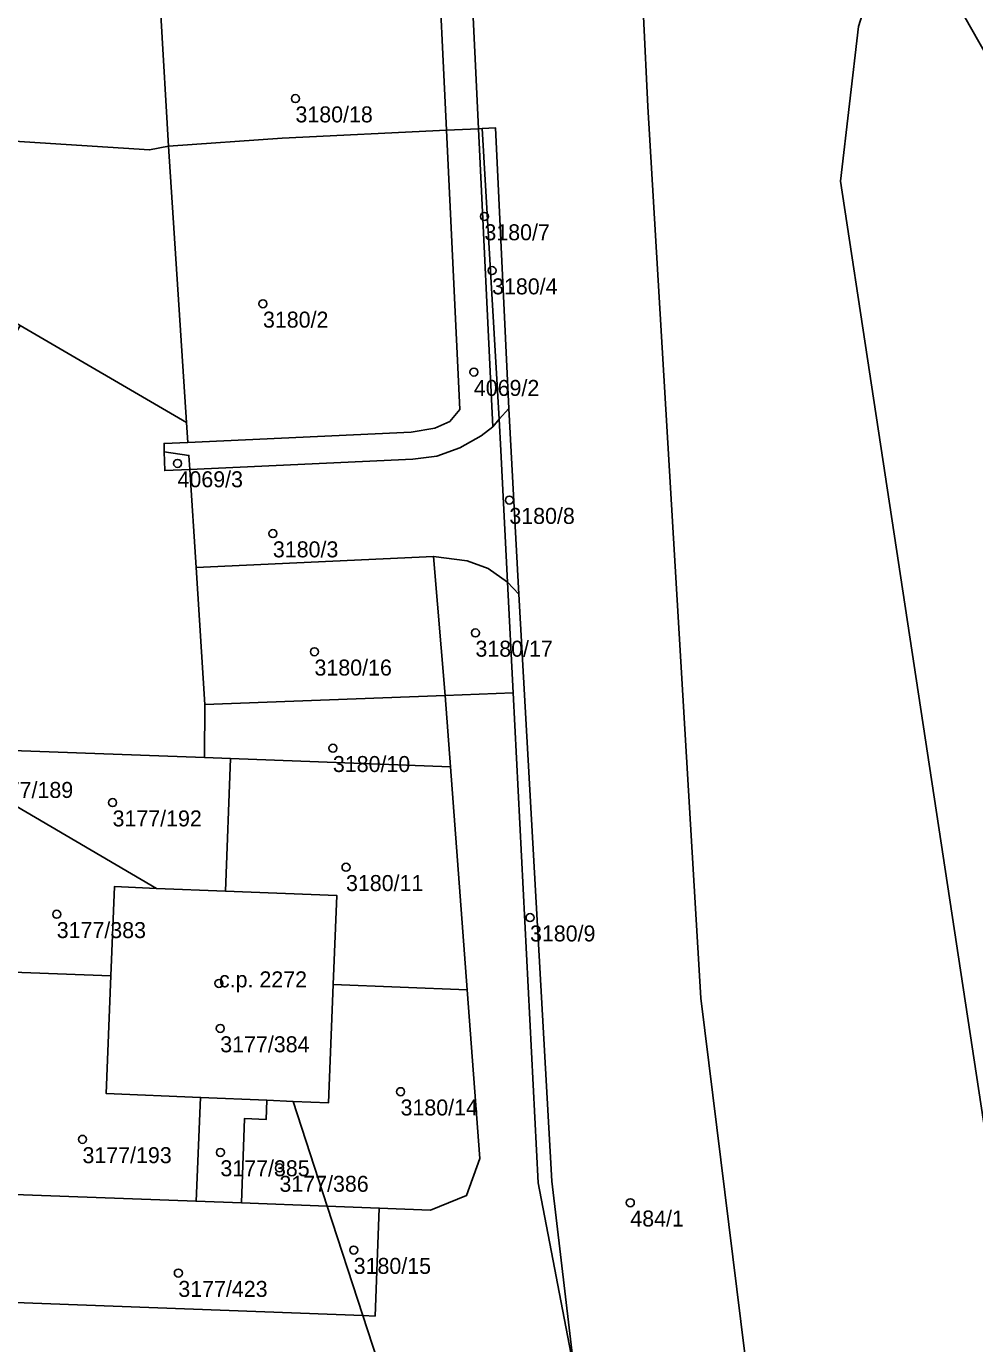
# Model space of a CAD drawing. Extents: x -878211 to -870363, y -1058464 to -1052522.
# Drawn here: x -873926.5 to -873867.2, y -1057031.9 to -1056949.6 of the extents above; entities that cross this region are included whole.
import ezdxf

# ---------------------------------------------------------------- set-up
doc = ezdxf.new("R2010")
doc.units = 0
for name, color, linetype in [('Vrstva 50', 7, 'Continuous'), ('Vrstva 51', 7, 'Continuous'), ('Vrstva 52', 7, 'Continuous')]:
    doc.layers.add(name, color=color, linetype=linetype)

msp = doc.modelspace()

# ---------------------------------------------------------------- linework, layer by layer
at = {"layer": 'Vrstva 50'}
for centre in [(-873909.69, -1056954.08994), (-873897.88, -1056961.45994), (-873897.4, -1056964.83994), (-873911.72, -1056966.91994), (-873898.54, -1056971.18994), (-873917.06, -1056976.89994), (-873896.32, -1056979.18994), (-873911.1, -1056981.27994), (-873898.44, -1056987.48994), (-873908.5, -1056988.66994), (-873907.35, -1056994.69994), (-873921.12, -1056998.09994), (-873906.53, -1057002.13994), (-873924.61, -1057005.07994), (-873895.03, -1057005.28994), (-873914.47, -1057009.39994), (-873914.39, -1057012.21994), (-873903.12, -1057016.16994), (-873923, -1057019.14994), (-873914.38, -1057019.96994), (-873910.69, -1057020.93994), (-873888.76, -1057023.10994), (-873906.05, -1057026.06994), (-873917.01, -1057027.50994)]:
    msp.add_circle(centre, 0.25, dxfattribs=at)
at = {"layer": 'Vrstva 51'}
for points in [[(-873856.51, -1057143.18), (-873881.61, -1057032.55), (-873884.35, -1057010.32), (-873887.66, -1056954.58), (-873887.93, -1056948.97), (-873891.46, -1056888.5), (-873895.24, -1056850.14), (-873908.21, -1056824.62)], [(-873905.95, -1056847.41), (-873904.55, -1056852.25), (-873901.85, -1056861.67), (-873899.71, -1056884.1), (-873897.7, -1056923.04), (-873900.37, -1056922.89), (-873899.61, -1056927.59), (-873898.25, -1056955.98), (-873898.03, -1056955.97), (-873897.18, -1056955.92), (-873896.36, -1056973.46), (-873895.72, -1056985.08), (-873893.67, -1057021.77), (-873892.27, -1057033.58), (-873889.52, -1057047.9), (-873887.76, -1057055.87), (-873882.49, -1057079.7), (-873873.31, -1057121.91), (-873867.32, -1057147.86)], [(-873571.9, -1057164.95), (-873603.64, -1057115.36), (-873646.95, -1057049.06), (-873663.43, -1057018.39), (-873649.57, -1057009.83), (-873687.72, -1056941.74), (-873643.87, -1056914.15), (-873662.81, -1056904.24), (-873704.72, -1056929.29), (-873709.07, -1056941.13), (-873673.86, -1057000.71), (-873797.84, -1057072.28), (-873872.02, -1056941.65), (-873874.5, -1056949.59), (-873875.62, -1056959.25), (-873861.95, -1057049.13), (-873859.53, -1057099.33), (-873855.59, -1057113.18), (-873856, -1057126.59), (-873787.09, -1057093.26), (-873671.57, -1057028.78), (-873658.46, -1057052.59), (-873628.55, -1057098.75), (-873585.02, -1057169.44)], [(-874020.56, -1056943.6), (-873981.56, -1056966.45), (-873933.49, -1056994.6), (-873927.38, -1056994.84), (-873915.37, -1056995.29), (-873915.35, -1056991.97), (-873915.9, -1056983.41), (-873916.29, -1056977.27), (-873917.86, -1056977.34), (-873917.89, -1056976.17), (-873917.9, -1056975.65), (-873916.41, -1056975.58), (-873916.49, -1056974.34), (-873926.9, -1056968.27), (-873929.9, -1056973.44), (-873959.28, -1056956.35), (-873956.29, -1056951.12), (-873959.22, -1056949.41), (-873962.24, -1056954.58), (-873972.19, -1056948.79)], [(-873959.22, -1056949.41), (-873956.29, -1056951.12), (-873952.41, -1056953.39), (-873941.94, -1056955.82), (-873918.81, -1056957.3), (-873917.62, -1056957.07), (-873918.11, -1056948.85)], [(-873901.53, -1057042.32), (-873905.48, -1057030.17), (-873931.69, -1057029.19), (-873942.74, -1057028.59), (-873945.48, -1057028.49), (-873956.17, -1057028.07), (-873958.19, -1057027.94), (-873968.37, -1057026.39), (-873972.63, -1057025.4), (-873978.42, -1057023.69), (-873981.53, -1057022.62), (-873984.06, -1057021.65), (-874000.05, -1057014.61), (-874009.04, -1057010.65), (-874011.57, -1057009.6), (-874026.57, -1057003.09), (-874050.28, -1056992.66)]]:
    msp.add_lwpolyline(points, dxfattribs=at)
for points in [[(-873900.85, -1056943.5), (-873900.25, -1056956.07), (-873898.25, -1056955.98), (-873899.61, -1056927.59), (-873900.37, -1056922.89), (-873903.77, -1056901.98), (-873904.06, -1056882.04), (-873907.15, -1056852.28), (-873909.17, -1056852.29), (-873906.07, -1056882.18), (-873905.81, -1056902.14), (-873902.42, -1056922.78), (-873901.61, -1056927.7), (-873901.14, -1056937.42)], [(-873844.64, -1056897.18), (-873872.02, -1056941.65), (-873797.84, -1057072.28), (-873673.86, -1057000.71), (-873709.07, -1056941.13), (-873712.1, -1056942.73), (-873755.06, -1056869.97), (-873805.03, -1056873.43)], [(-873856.51, -1057143.18), (-873856, -1057126.59), (-873855.59, -1057113.18), (-873859.53, -1057099.33), (-873861.95, -1057049.13), (-873875.62, -1056959.25), (-873874.5, -1056949.59), (-873872.02, -1056941.65), (-873882.99, -1056946.82), (-873887.93, -1056948.97), (-873887.66, -1056954.58), (-873884.35, -1057010.32), (-873881.61, -1057032.55)], [(-873918.11, -1056948.85), (-873917.62, -1056957.07), (-873910.53, -1056956.56), (-873900.25, -1056956.07), (-873900.85, -1056943.5), (-873901.78, -1056943.52), (-873903.58, -1056943.66), (-873906.95, -1056943.9), (-873907.3, -1056944.06), (-873907.42, -1056944.41), (-873907.28, -1056948.86), (-873911.5, -1056949), (-873914.5, -1056948.99), (-873917.52, -1056948.89)], [(-873916.49, -1056974.34), (-873917.62, -1056957.07), (-873918.81, -1056957.3), (-873941.94, -1056955.82), (-873952.41, -1056953.39), (-873926.9, -1056968.27)], [(-873898.25, -1056955.98), (-873900.25, -1056956.07), (-873899.42, -1056973.52), (-873900.05, -1056974.28), (-873900.97, -1056974.7), (-873902.46, -1056974.94), (-873916.41, -1056975.58), (-873917.9, -1056975.65), (-873917.89, -1056976.17), (-873916.35, -1056976.4), (-873916.29, -1056977.27), (-873902.36, -1056976.63), (-873900.85, -1056976.45), (-873899.41, -1056975.93), (-873898.08, -1056975.17), (-873897.36, -1056974.6)], [(-873900.25, -1056956.07), (-873910.53, -1056956.56), (-873917.62, -1056957.07), (-873916.49, -1056974.34), (-873916.41, -1056975.58), (-873902.46, -1056974.94), (-873900.97, -1056974.7), (-873900.05, -1056974.28), (-873899.42, -1056973.52)], [(-873898.03, -1056955.97), (-873898.25, -1056955.98), (-873897.36, -1056974.6), (-873896.96, -1056974.14)], [(-873896.36, -1056973.46), (-873897.18, -1056955.92), (-873898.03, -1056955.97), (-873896.96, -1056974.14)], [(-873895.72, -1056985.08), (-873896.36, -1056973.46), (-873896.96, -1056974.14), (-873896.85, -1056976.09), (-873896.43, -1056984.32)], [(-873901.06, -1056982.71), (-873898.95, -1056982.98), (-873897.65, -1056983.47), (-873896.43, -1056984.32), (-873896.85, -1056976.09), (-873896.96, -1056974.14), (-873897.36, -1056974.6), (-873898.08, -1056975.17), (-873899.41, -1056975.93), (-873900.85, -1056976.45), (-873902.36, -1056976.63), (-873916.29, -1056977.27), (-873915.9, -1056983.41)], [(-873916.35, -1056976.4), (-873917.89, -1056976.17), (-873917.86, -1056977.34), (-873916.29, -1056977.27)], [(-873900.34, -1056991.4), (-873901.06, -1056982.71), (-873915.9, -1056983.41), (-873915.35, -1056991.97)], [(-873900.34, -1056991.4), (-873896.08, -1056991.24), (-873896.43, -1056984.32), (-873897.65, -1056983.47), (-873898.95, -1056982.98), (-873901.06, -1056982.71)], [(-873896.43, -1056984.32), (-873896.08, -1056991.24), (-873894.52, -1057021.87), (-873892.27, -1057033.58), (-873893.67, -1057021.77), (-873895.72, -1056985.08)], [(-873915.35, -1056991.97), (-873915.37, -1056995.29), (-873913.75, -1056995.35), (-873900, -1056995.87), (-873900.34, -1056991.4)], [(-873900.34, -1056991.4), (-873900, -1056995.87), (-873898.95, -1057009.8), (-873898.16, -1057020.34), (-873898.99, -1057022.65), (-873901.26, -1057023.57), (-873904.45, -1057023.45), (-873904.71, -1057030.2), (-873905.48, -1057030.17), (-873901.53, -1057042.32), (-873898.11, -1057042.45), (-873894.48, -1057043.85), (-873892.56, -1057047.03), (-873889.52, -1057047.9), (-873892.27, -1057033.58), (-873894.52, -1057021.87), (-873896.08, -1056991.24)], [(-873913.75, -1056995.35), (-873915.37, -1056995.29), (-873927.38, -1056994.84), (-873927.5, -1056998.11), (-873918.38, -1057003.46), (-873914.07, -1057003.63)], [(-873914.07, -1057003.63), (-873907.1, -1057003.91), (-873907.33, -1057009.47), (-873898.95, -1057009.8), (-873900, -1056995.87), (-873913.75, -1056995.35)], [(-873927.9, -1057008.67), (-873921.23, -1057008.93), (-873921, -1057003.35), (-873918.38, -1057003.46), (-873927.5, -1056998.11)], [(-873914.07, -1057003.63), (-873918.38, -1057003.46), (-873921, -1057003.35), (-873921.23, -1057008.93), (-873921.53, -1057016.28), (-873915.62, -1057016.53), (-873911.48, -1057016.71), (-873909.84, -1057016.78), (-873907.63, -1057016.87), (-873907.33, -1057009.47), (-873907.1, -1057003.91)], [(-873928.42, -1057022.55), (-873915.9, -1057023.02), (-873915.62, -1057016.53), (-873921.53, -1057016.28), (-873921.23, -1057008.93), (-873927.9, -1057008.67)], [(-873898.95, -1057009.8), (-873907.33, -1057009.47), (-873907.63, -1057016.87), (-873909.84, -1057016.78), (-873907.71, -1057023.32), (-873904.45, -1057023.45), (-873901.26, -1057023.57), (-873898.99, -1057022.65), (-873898.16, -1057020.34)], [(-873915.62, -1057016.53), (-873915.9, -1057023.02), (-873913.07, -1057023.12), (-873912.88, -1057017.85), (-873911.53, -1057017.91), (-873911.48, -1057016.71)], [(-873913.07, -1057023.12), (-873907.71, -1057023.32), (-873909.84, -1057016.78), (-873911.48, -1057016.71), (-873911.53, -1057017.91), (-873912.88, -1057017.85)], [(-873928.42, -1057022.55), (-873928.5, -1057024.79), (-873931.52, -1057024.68), (-873931.69, -1057029.19), (-873905.48, -1057030.17), (-873907.71, -1057023.32), (-873913.07, -1057023.12), (-873915.9, -1057023.02)], [(-873905.48, -1057030.17), (-873904.71, -1057030.2), (-873904.45, -1057023.45), (-873907.71, -1057023.32)]]:
    msp.add_lwpolyline(points, close=True, dxfattribs=at)
at = {"layer": 'Vrstva 52'}
msp.add_lwpolyline([(-873921.23, -1057008.93), (-873921.53, -1057016.28), (-873915.62, -1057016.53), (-873911.48, -1057016.71), (-873909.84, -1057016.78), (-873907.63, -1057016.87), (-873907.33, -1057009.47), (-873907.1, -1057003.91), (-873914.07, -1057003.63), (-873918.38, -1057003.46), (-873921, -1057003.35)], close=True, dxfattribs=at)

# ---------------------------------------------------------------- texts
at = {"layer": 'Vrstva 50'}
for s, p in [('3180/18', (-873909.69, -1056955.579)), ('3180/7', (-873897.88, -1056962.949)), ('3180/4', (-873897.4, -1056966.329)), ('3180/2', (-873911.72, -1056968.409)), ('4069/2', (-873898.54, -1056972.679)), ('4069/3', (-873917.06, -1056978.389)), ('3180/8', (-873896.32, -1056980.679)), ('3180/3', (-873911.1, -1056982.769)), ('3180/17', (-873898.44, -1056988.979)), ('3180/16', (-873908.5, -1056990.159)), ('3180/10', (-873907.35, -1056996.189)), ('3177/189', (-873929.16, -1056997.809)), ('3177/192', (-873921.12, -1056999.589)), ('3180/11', (-873906.53, -1057003.629)), ('3177/383', (-873924.61, -1057006.569)), ('3180/9', (-873895.03, -1057006.779)), ('c.p. 2272', (-873914.47, -1057009.649)), ('3177/384', (-873914.39, -1057013.709)), ('3180/14', (-873903.12, -1057017.659)), ('3177/193', (-873923, -1057020.639)), ('3177/385', (-873914.38, -1057021.459)), ('3177/386', (-873910.69, -1057022.429)), ('484/1', (-873888.76, -1057024.599)), ('3180/15', (-873906.05, -1057027.559)), ('3177/423', (-873917.01, -1057028.999))]:
    msp.add_text(s, height=0.999996, dxfattribs=at).set_placement(p)

doc.saveas('drawing.dxf')
